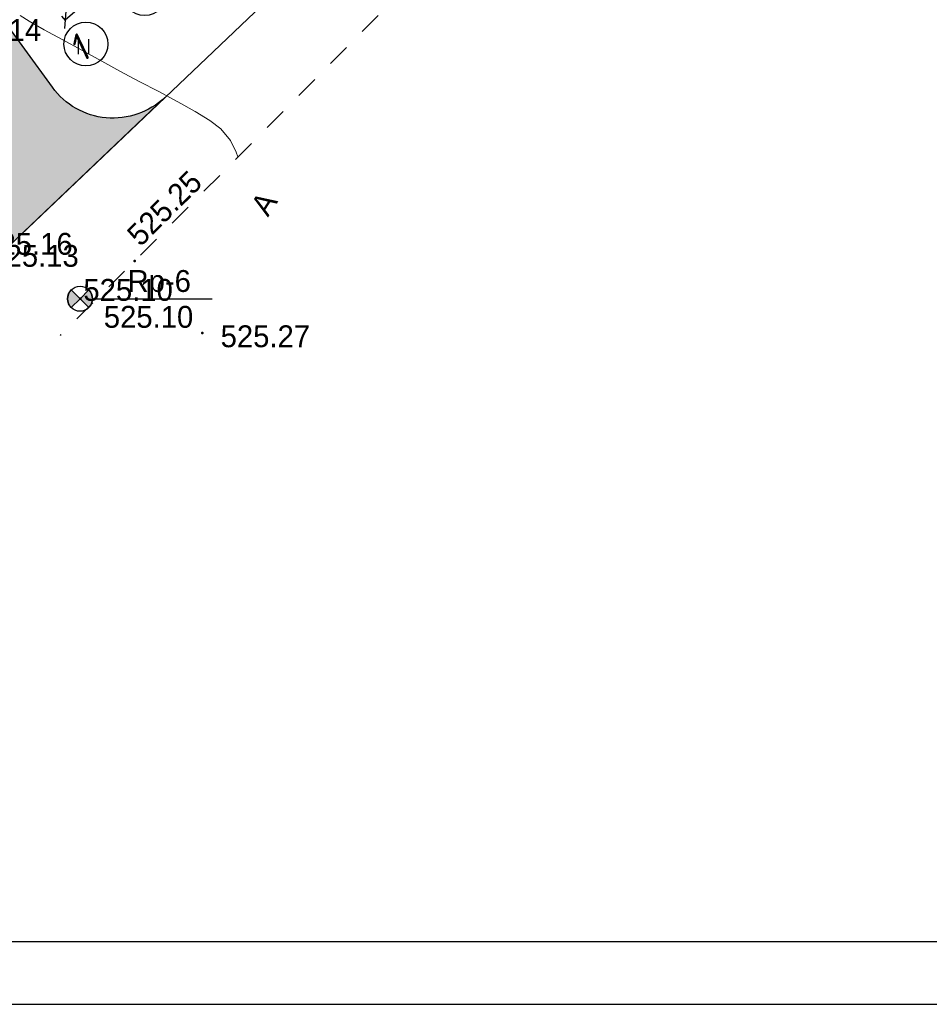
# Model space of a CAD drawing. Header units: millimetres. Extents: x -1999051 to 910003, y -179169 to 459591.
# Tile 385 of 656: x -222762 to -186367, y 85750 to 125149. Entities that reach past the tile are written whole.
import ezdxf

# ---------------------------------------------------------------- set-up
doc = ezdxf.new("R2010")
doc.units = ezdxf.units.MM
doc.linetypes.add('Д_ТРОТ_ТРУБА', pattern=[3, 1.5, -1.5])
doc.linetypes.add('ДОРОГИ_СТРОЯЩ', pattern=[9, 8, -1])
doc.layers.get('Defpoints').update_dxf_attribs({"lineweight": 30, "true_color": 0x00b0eb})
for name, color, linetype in [('(003) Пункты', 7, 'Continuous'), ('(004) Точки рельефа', 7, 'Continuous'), ('(004a) Точки рельефа (отк.)', 7, 'Continuous'), ('(022) Возд. Линии', 7, 'Continuous'), ('(025) Дорога', 7, 'Continuous'), ('(031) Горизонтали', 42, 'Continuous'), ('(036) Растительность', 7, 'Continuous')]:
    doc.layers.add(name, color=color, linetype=linetype)
doc.styles.add('BM-431', font='txt')
doc.styles.add('D-431', font='txt')
doc.styles.add('FAYZXON', font='GOTHICB.TTF')
doc.styles.add('S', font='txtwr', dxfattribs={"oblique": 15})
doc.styles.get("Standard").update_dxf_attribs({"font": 'isocpeui.ttf'})
doc.dimstyles.new('MAGENTA genplan dimension', dxfattribs={"dimtxt": 1000, "dimasz": 500, "dimexe": 200, "dimexo": 300, "dimgap": 100, "dimtad": 1, "dimdec": 1, "dimlfac": 0.001, "dimzin": 1, "dimtxsty": 'FAYZXON', "dimblk": 'OBLIQUE', "dimcen": 0, "dimclrd": 142, "dimclre": 142, "dimclrt": 6, "dimadec": 0, "dimazin": 0, "dimtfac": 1, "dimtdec": 1, "dimtmove": 0, "dimatfit": 3, "dimldrblk": 'OBLIQUE', "dimfxl": 1, "dimtfill": 1, "dimlwd": 30, "dimlwe": 30, "dimarcsym": 0})

# ---------------------------------------------------------------- blocks, each defined once
blk = doc.blocks.new('_Oblique')
at = {"color": 0, "linetype": 'ByBlock', "lineweight": -2}
blk.add_line((-0.5, -0.5), (0.5, 0.5), dxfattribs=at)
blk = doc.blocks.new('*D800')
at = {"color": 142, "lineweight": 30, "transparency": 16777216}
for p, q in [((1989122.560620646, -731441.3966196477), (1989122.560620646, -731184.5261462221)), ((1992222.560620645, -731441.3966196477), (1992222.560620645, -731184.5261462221)), ((1989122.560620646, -731384.5261462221), (1992222.560620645, -731384.5261462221))]:
    blk.add_line(p, q, dxfattribs=at)
at = {"layer": 'Defpoints', "color": 0, "transparency": 16777216}
for p in [(1992222.560620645, -731384.5261462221), (1989122.560620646, -731741.3966196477), (1992222.560620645, -731741.3966196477)]:
    blk.add_point(p, dxfattribs=at)
at = {"color": 142, "lineweight": 30, "transparency": 16777216, "xscale": 500, "yscale": 500, "zscale": 500, "rotation": 180}
blk.add_blockref('_Oblique', (1989122.560620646, -731384.5261462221), dxfattribs=at)
at = {"color": 142, "lineweight": 30, "transparency": 16777216, "xscale": 500, "yscale": 500, "zscale": 500}
blk.add_blockref('_Oblique', (1992222.560620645, -731384.5261462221), dxfattribs=at)
at = {"color": 6, "transparency": 16777216, "insert": (1990672.560620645, -730689.3527947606), "char_height": 1000, "attachment_point": 5, "style": 'FAYZXON'}
blk.add_mtext('3,1', dxfattribs=at)
blk = doc.blocks.new('*D801')
at = {"color": 142, "lineweight": 30, "transparency": 16777216}
for p, q in [((1986355.957183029, -727461.2795920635), (1986355.957183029, -724361.2795920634)), ((1986433.383746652, -724361.2795920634), (1986555.957183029, -724361.2795920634)), ((1986433.383746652, -727461.2795920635), (1986555.957183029, -727461.2795920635))]:
    blk.add_line(p, q, dxfattribs=at)
at = {"layer": 'Defpoints', "color": 0, "transparency": 16777216}
for p in [(1986133.383746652, -724361.2795920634), (1986355.957183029, -724361.2795920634), (1986133.383746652, -727461.2795920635)]:
    blk.add_point(p, dxfattribs=at)
at = {"color": 142, "lineweight": 30, "transparency": 16777216, "xscale": 500, "yscale": 500, "zscale": 500}
for p, rotation in [((1986355.957183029, -724361.2795920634), 90), ((1986355.957183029, -727461.2795920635), 270)]:
    blk.add_blockref('_Oblique', p, dxfattribs=dict(at, rotation=rotation))
at = {"color": 6, "transparency": 16777216, "insert": (1985660.783831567, -725911.2795920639), "char_height": 1000, "attachment_point": 5, "rotation": 90, "style": 'FAYZXON'}
blk.add_mtext('3,1', dxfattribs=at)
blk = doc.blocks.new('I04010')
for p, q in [((-0.4122729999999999, 0.0071460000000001), (-0.4122729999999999, 1.207145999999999)), ((0.3877269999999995, 1.207145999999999), (0.3877269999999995, 0.0071460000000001))]:
    blk.add_line(p, q)
blk = doc.blocks.new('I00110-flat-6')
h = blk.add_hatch(color=7)
edge = h.paths.add_edge_path()
edge.add_line((0.353553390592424, 0.3535533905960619), (0, 0))
edge.add_line((0, 0), (0.353553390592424, -0.3535533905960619))
edge.add_arc((0, 0), 0.4999999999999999, 315, 404.9999999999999)
edge = h.paths.add_edge_path()
edge.add_line((-0.353553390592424, -0.3535533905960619), (0, 0))
edge.add_line((0, 0), (-0.353553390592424, 0.3535533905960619))
edge.add_arc((0, 0), 0.4999999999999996, 134.9999999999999, 225)
at = {"layer": '(003) Пункты'}
blk.add_circle((0, 0), 0.5, dxfattribs=at)
at = {"color": 7}
for points in [[(0, 0), (-0.353553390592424, 0.3535533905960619, 0.4142135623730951), (-0.353553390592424, -0.3535533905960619)], [(0, 0), (0.353553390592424, -0.3535533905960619, 0.4142135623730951), (0.353553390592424, 0.3535533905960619)]]:
    blk.add_lwpolyline(points, format="xyb", close=True, dxfattribs=at)
blk.add_lwpolyline([(0.007560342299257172, 0), (0.007560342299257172, 0)], dxfattribs=at)
at = {"color": 4, "linetype": 'Continuous', "style": 'S', "oblique": 15}
blk.add_attdef('G', (0.6919139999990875, 0.1113044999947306), '', height=1, dxfattribs=at)
at = {"color": 4, "style": 'S', "oblique": 15}
blk.add_attdef('Z', (0.7382355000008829, -1.150486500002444), '', height=1, dxfattribs=at)
blk = doc.blocks.new('A$C05d28b1e')
at = {"layer": '(003) Пункты', "ltscale": 600}
blk.add_line((-74785.56034230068, -149802.0000000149), (-70003.06887965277, -149802.0000000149), dxfattribs=at)
at = {"layer": '(004) Точки рельефа', "color": 7, "linetype": 'ByBlock', "lineweight": -2}
for p in [(-73097, -148290), (-75278, -149802), (-70398, -151170)]:
    blk.add_point(p, dxfattribs=at)
at = {"layer": '(025) Дорога', "linetype": 'Д_ТРОТ_ТРУБА', "ltscale": 600, "flags": 128}
blk.add_lwpolyline([(150814.9999999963, 142076), (135920.9999999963, 113311), (125551.9999999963, 93370), (117382.9586008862, 77820.84055568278), (104208.3390505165, 56332.61749331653), (99627, 49152), (88707.99999999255, 25275), (72216.99999999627, 300), (60108.99999998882, -13961.0000000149), (40975.99999999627, -33812), (21854.99999999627, -53057), (7524.999999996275, -67385.0000000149), (-21145.00000000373, -96032), (-41237, -115998), (-56020.00000000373, -131074), (-73097, -148290), (-76079.31039717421, -151265.714396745)], dxfattribs=at)
at = {"layer": '(031) Горизонтали', "color": 42, "linetype": 'Continuous', "lineweight": 0, "ltscale": 600}
blk.add_lwpolyline([(-68966.85128554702, -144126.2335147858), (-69043.81785961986, -143938.9244569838), (-69272.59543706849, -143468.7422486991), (-69651.56585365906, -143006.7560975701), (-70089.32291550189, -142669.5387463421), (-70676.12553464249, -142303.2023625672), (-71371.02145174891, -141915.2764086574), (-72133.05840750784, -141513.2903471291), (-72921.28414257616, -141104.7736404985), (-73694.74639764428, -140697.2557511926), (-74412.49291338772, -140298.2661417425), (-75212.83097310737, -139848.5707805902), (-76000.24030759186, -139422.8909859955), (-76721.1462752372, -139033.5814209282), (-77321.97423442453, -138692.9967482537), (-77680.17827652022, -138463.9132661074)], dxfattribs=at)
at = {"layer": '(022) Возд. Линии', "xscale": 1000, "yscale": 1000, "zscale": 1000}
blk.add_blockref('I00110-flat-6', (-75285.56034230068, -149802.0000000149), dxfattribs=at)
at = {"layer": '(036) Растительность', "linetype": 'Continuous', "xscale": 500, "yscale": 500, "zscale": 500}
blk.add_blockref('I04010', (-75145.11940570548, -140015.9769626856), dxfattribs=at)
at = {"layer": '(003) Пункты', "style": 'D-431'}
for s, p in [('Rp-6', (-73387.38433585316, -149527.2741586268)), ('525.10', (-74335.31627523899, -150960.9957661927))]:
    blk.add_text(s, height=875, dxfattribs=at).set_placement(p)
at = {"layer": '(004) Точки рельефа', "linetype": 'ByBlock', "char_height": 875, "attachment_point": 4, "style": 'D-431'}
for s, insert in [('525.14', (-80421.11854100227, -139053.0221511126)), ('525.16', (-79160.04803135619, -147607.5852050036)), ('525.27', (-69661.95563324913, -151307.5397943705))]:
    blk.add_mtext(s, dxfattribs=dict(at, insert=insert))
at = {"layer": '(004) Точки рельефа', "linetype": 'ByBlock', "insert": (-73174.3058600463, -147443.6592191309), "char_height": 875, "attachment_point": 4, "rotation": 44.9688050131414, "style": 'D-431'}
blk.add_mtext('525.25', dxfattribs=at)
at = {"layer": '(004a) Точки рельефа (отк.)', "linetype": 'ByBlock', "char_height": 875, "attachment_point": 4, "style": 'D-431'}
for s, insert in [('525.13', (-78916, -148088)), ('525.10', (-75153, -149452))]:
    blk.add_mtext(s, dxfattribs=dict(at, insert=insert))
at = {"layer": '(025) Дорога', "linetype": 'ДОРОГИ_СТРОЯЩ', "style": 'BM-431'}
blk.add_text('A', height=875, rotation=57.47377389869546, dxfattribs=at).set_placement((-67769.11124544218, -146556.2057024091))
blk = doc.blocks.new('A$C204b781e')
h = blk.add_hatch(color=1)
h.dxf.hatch_style = 1
h.paths.add_polyline_path([(-1749.99999988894, 1749.999999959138), (1750.000000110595, 1749.999999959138), (1750.000000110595, -1750.000000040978), (-1749.99999988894, -1750.000000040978)])
for p, q in [((-4299.176873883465, 1549.999999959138), (-4779.176873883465, 1549.999999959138)), ((-4299.176873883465, -1550.000000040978), (-4779.176873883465, -1550.000000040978))]:
    blk.add_line(p, q)
for points in [[(1750.000000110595, 1749.999999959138), (1750.000000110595, 2549.999999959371), (-1749.999999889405, 2549.999999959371), (-1749.999999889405, 1749.999999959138)], [(-1749.999999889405, -1750.000000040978), (-1749.999999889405, -2550.000000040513), (1750.000000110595, -2550.000000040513), (1750.000000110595, -1750.000000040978)]]:
    blk.add_lwpolyline(points)
at = {"ltscale": 0.2}
blk.add_lwpolyline([(-1749.99999988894, 1749.999999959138), (1750.000000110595, 1749.999999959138), (1750.000000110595, -1750.000000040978), (-1749.99999988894, -1750.000000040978)], close=True, dxfattribs=at)
at = {"color": 2, "ltscale": 0.2}
blk.add_lwpolyline([(-1549.99999988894, 1549.999999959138), (1550.000000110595, 1549.999999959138), (1550.000000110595, -1550.000000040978), (-1549.99999988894, -1550.000000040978)], close=True, dxfattribs=at)
for centre in [(-5769.447964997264, 1549.999999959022), (-5791.676873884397, -1550.000000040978), (-1549.999999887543, -6751.432757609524), (1550.000000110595, -6751.432757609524)]:
    blk.add_circle(centre, 877.5)
at = {"ltscale": 50}
for s, p in [('Б', (-6363.769135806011, 1129.489643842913)), ('А', (-6385.998044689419, -1970.510356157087)), ('1', (-2199.031473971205, -7262.01813840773)), ('2', (900.9685260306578, -7262.01813840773))]:
    blk.add_text(s, height=1080, dxfattribs=at).set_placement(p)
dim = blk.add_linear_dim(base=(-4316.603437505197, 1549.999999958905), p1=(-4539.176873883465, -1550.000000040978), p2=(-4539.176873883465, 1549.999999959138), angle=90, dimstyle='MAGENTA genplan dimension')
dim.commit()
dim.dimension.update_dxf_attribs({"geometry": '*D801', "text_midpoint": (-5011.776788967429, -4.156026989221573e-08), "insert": (-1990672.560620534, 725911.2795920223)})
dim = blk.add_linear_dim(base=(1550.000000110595, -5473.246554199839), p1=(-1549.99999988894, -5830.117027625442), p2=(1550.000000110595, -5830.117027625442), dimstyle='MAGENTA genplan dimension')
dim.commit()
dim.dimension.update_dxf_attribs({"geometry": '*D800', "text_midpoint": (1.108273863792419e-07, -4778.073202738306), "insert": (-1990672.560620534, 725911.2795920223)})

msp = doc.modelspace()

# ---------------------------------------------------------------- hatches: boundary and pattern name
at = {"true_color": 0x939598}
h = msp.add_hatch(color=252, dxfattribs=at)
h.dxf.hatch_style = 1
edge = h.paths.add_edge_path()
edge.add_line((-193517.7288580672, 260306.7881907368), (-192573.2735232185, 264177.1567633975))
edge.add_line((-192573.2735232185, 264177.1567633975), (-175747.2584832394, 274405.6347184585))
edge.add_line((-175747.2584832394, 274405.6347184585), (-178213.6611848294, 278698.647704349))
edge.add_line((-178213.6611848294, 278698.647704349), (-187085.1633252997, 294140.3571497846))
edge.add_line((-187085.1633252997, 294140.3571497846), (-216015.7465999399, 344496.8417513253))
edge.add_arc((-213414.483299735, 345991.3079580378), 2999.999999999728, 119.8780372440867, 209.8780372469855, ccw=False)
edge.add_line((-214908.9495063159, 348592.5712583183), (-210725.5073747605, 350996.0238008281))
edge.add_line((-210725.5073747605, 350996.0238008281), (-212761.207129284, 354439.6258034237))
edge.add_line((-212761.207129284, 354439.6258034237), (-217364.2582783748, 351795.1013570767))
edge.add_arc((-218858.7244848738, 354396.3646574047), 3000.00000000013, 228.6798708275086, 299.878037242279, ccw=False)
edge.add_arc((-225461.3801007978, 346886.0425060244), 7000.000000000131, 48.67987082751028, 120.054834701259)
edge.add_line((-228967.1802805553, 352944.8678954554), (-316058.4864470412, 302551.5112196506))
edge.add_line((-316058.4864470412, 302551.5112196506), (-341183.3320827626, 287283.4308808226))
edge.add_line((-341183.3320827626, 287283.4308808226), (-324578.7476101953, 259959.2609485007))
edge.add_line((-324578.7476101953, 259959.2609485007), (-324129.4056257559, 259219.8328248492))
edge.add_arc((-318147.3415499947, 262855.0645084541), 6999.999999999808, 211.2865698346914, 301.2865698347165)
edge.add_line((-314512.1098663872, 256873.0004326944), (-302594.0264153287, 264115.4829638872))
edge.add_arc((-301036.0699794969, 261551.7412171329), 3000.000000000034, 29.088455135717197, 121.28656983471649, ccw=False)
edge.add_line((-298414.45937986, 263010.2191442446), (-296696.1049311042, 259921.481116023))
edge.add_arc((-299317.7155307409, 258463.0031889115), 2999.999999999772, -60.91154486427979, 29.08845513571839, ccw=False)
edge.add_line((-297859.2376036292, 255841.3925892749), (-300480.8482032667, 254382.9146621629))
edge.add_line((-300480.8482032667, 254382.9146621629), (-282979.113077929, 222923.5874665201))
edge.add_line((-282979.113077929, 222923.5874665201), (-281039.9464657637, 224002.4020323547))
edge.add_arc((-279581.4685386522, 221380.791432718), 2999.999999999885, 15.949142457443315, 119.0884551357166, ccw=False)
edge.add_line((-276696.9505937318, 222205.1434360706), (-271061.2549782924, 202460.6360107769))
edge.add_line((-271061.2549782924, 202460.6360107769), (-250625.8950016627, 152331.8228185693))
edge.add_line((-250625.8950016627, 152331.8228185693), (-225370.4737484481, 117630.130727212))
edge.add_arc((-227796.0891294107, 115864.800723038), 2999.999999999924, -46.41797687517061, 36.046620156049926, ccw=False)
edge.add_line((-225727.9122390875, 113691.6361295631), (-216959.4995827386, 122036.4382099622))
edge.add_arc((-219027.707185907, 124209.5735739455), 2999.99999999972, 216.046620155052, 313.5828328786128, ccw=False)
edge.add_line((-221453.3225669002, 122444.2435698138), (-235857.6100146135, 142236.1584546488))
edge.add_arc((-233431.9946336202, 144001.4884587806), 2999.999999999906, 129.3937167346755, 216.0466201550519, ccw=False)
edge.add_line((-235335.931939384, 146319.8979859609), (-193899.4860735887, 180341.196669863))
edge.add_line((-193899.4860735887, 180341.196669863), (-192633.7664964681, 178799.428184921))
edge.add_line((-192633.7664964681, 178799.428184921), (-189536.5504717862, 181335.3285511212))
edge.add_line((-189536.5504717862, 181335.3285511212), (-207310.6605407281, 202978.7230032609))
edge.add_line((-207310.6605407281, 202978.7230032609), (-237449.9839613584, 178227.5383835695))
edge.add_line((-237449.9839613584, 178227.5383835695), (-235546.0466556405, 175909.1288564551))
edge.add_arc((-237864.4561828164, 174005.1915506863), 2999.999999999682, -50.60628326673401, 39.39371673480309, ccw=False)
edge.add_line((-235960.5188771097, 171686.7820234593), (-244859.1032887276, 164379.0365064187))
edge.add_arc((-246763.0405944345, 166697.4460336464), 3000.000000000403, 202.1786080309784, 309.39371673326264, ccw=False)
edge.add_line((-249541.0753674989, 165564.9608021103), (-265490.6026560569, 204689.8342995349))
edge.add_arc((-262712.5678829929, 205822.3195310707), 2999.999999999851, 165.4416731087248, 202.1786080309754, ccw=False)
edge.add_line((-265616.2446415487, 206576.4158656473), (-262864.0156312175, 217173.9788627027))
edge.add_arc((-259960.3388726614, 216419.8825281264), 3000.000000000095, 121.2865699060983, 165.4416731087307, ccw=False)
edge.add_line((-261518.2953116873, 218983.6242729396), (-193517.7288580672, 260306.7881907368))
edge = h.paths.add_edge_path(flags=16)
edge.add_line((-229199.5889696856, 168181.0970991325), (-225391.7149573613, 163544.2787744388))
edge.add_arc((-227710.1238853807, 161640.3407390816), 2999.999999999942, -50.60628326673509, 39.39373476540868, ccw=False)
edge.add_line((-225806.186579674, 159321.9312118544), (-237422.5449238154, 149782.2801070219))
edge.add_arc((-239326.4830218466, 152100.688983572), 3000.000000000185, 216.0466406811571, 309.39373631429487, ccw=False)
edge.add_line((-241752.0977704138, 150335.358110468), (-245288.7914352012, 155194.8792940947))
edge.add_arc((-242863.1760542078, 156960.2092982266), 2999.999999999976, 129.3937167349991, 216.046620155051, ccw=False)
edge.add_line((-244767.1133599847, 159278.6188253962), (-233421.9358026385, 168595.5693205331))
edge.add_arc((-231517.9984968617, 166277.1597933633), 3000.000000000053, 39.393716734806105, 129.3937167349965, ccw=False)
h.paths.add_polyline_path([(-272410.2184560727, 240448.6795247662), (-271404.4331502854, 244570.3777086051), (-241494.112794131, 262746.5361639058), (-230848.0771274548, 245227.6342410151), (-231853.8624332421, 241105.9360571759), (-255354.8284273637, 226824.66869944), (-262283.5016024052, 223784.3581834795)], flags=16)
edge = h.paths.add_edge_path(flags=16)
edge.add_line((-282010.5545668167, 245865.8727893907), (-293203.8254156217, 265985.7504758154))
edge.add_arc((-290582.2152184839, 267444.2291264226), 3000.000000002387, 120.5896556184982, 209.0884709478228, ccw=False)
edge.add_line((-292108.8732366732, 270026.7308777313), (-281485.663468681, 276306.6858494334))
edge.add_arc((-280150.6621473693, 273620.0947990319), 3000.000000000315, 30.589658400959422, 116.4233669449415, ccw=False)
edge.add_line((-277568.1604702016, 275146.7529426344), (-274337.9345413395, 269682.4832472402))
edge.add_line((-274337.9345413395, 269682.4832472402), (-270841.6404190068, 271709.1648652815))
edge.add_line((-270841.6404190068, 271709.1648652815), (-274104.9579327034, 277149.1784765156))
edge.add_arc((-271542.3210988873, 278708.9516837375), 2999.999999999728, 120.5896344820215, 211.3271806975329, ccw=False)
edge.add_line((-273068.9781643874, 281291.4539982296), (-260751.8339210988, 288563.5760731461))
edge.add_line((-260751.8339210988, 288563.5760731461), (-262829.2628578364, 291982.1513000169))
edge.add_line((-262829.2628578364, 291982.1513000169), (-275239.8407709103, 284645.5861592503))
edge.add_line((-275239.8407709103, 284645.5861592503), (-287386.7273702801, 277464.9032435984))
edge.add_line((-287386.7273702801, 277464.9032435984), (-293918.8203833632, 273603.4290856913))
edge.add_arc((-295445.4774487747, 276185.9314002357), 2999.999999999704, 209.0884551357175, 300.5896344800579, ccw=False)
edge.add_line((-298067.0880484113, 274727.4534731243), (-310779.1511655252, 297577.3566438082))
edge.add_arc((-308157.5405658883, 299035.8345709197), 3000.000000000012, 120.0548210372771, 209.0884551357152, ccw=False)
edge.add_line((-309660.0257379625, 301632.4743818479), (-292757.8443399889, 311412.5281341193))
edge.add_line((-292757.8443399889, 311412.5281341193), (-272152.802444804, 323335.1559037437))
edge.add_arc((-270650.3172727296, 320738.5160928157), 2999.999999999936, 31.28656990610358, 120.0548210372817, ccw=False)
edge.add_line((-268086.5755279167, 322296.4725318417), (-264814.7707046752, 316912.4563962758))
edge.add_line((-264814.7707046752, 316912.4563962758), (-255841.674597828, 322365.303932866))
edge.add_line((-255841.674597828, 322365.303932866), (-258929.2391972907, 327446.1380660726))
edge.add_arc((-256365.4974524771, 329004.0945050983), 3000.000000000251, 120.05482103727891, 211.2865699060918, ccw=False)
edge.add_line((-257867.9826245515, 331600.7343160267), (-230678.5556238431, 347333.2632304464))
edge.add_line((-230678.5556238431, 347333.2632304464), (-226963.8652730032, 349482.6823171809))
edge.add_arc((-225461.3801009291, 346886.0425062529), 2999.999999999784, 29.878058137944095, 120.05482103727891, ccw=False)
edge.add_line((-222860.1173456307, 348380.5096614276), (-217850.0761299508, 339660.0472710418))
edge.add_line((-217850.0761299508, 339660.0472710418), (-214365.7994331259, 333595.3259275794))
edge.add_line((-214365.7994331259, 333595.3259275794), (-209908.4412585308, 325836.8619452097))
edge.add_arc((-212509.7041392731, 324342.3950083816), 2999.999999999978, -59.4103655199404, 29.878053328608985, ccw=False)
edge.add_line((-210983.0470738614, 321759.8926938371), (-219596.663592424, 316667.9171928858))
edge.add_line((-219596.663592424, 316667.9171928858), (-223669.3997700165, 314260.3021343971))
edge.add_line((-223669.3997700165, 314260.3021343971), (-234030.0648757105, 308135.5515400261))
edge.add_line((-234030.0648757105, 308135.5515400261), (-231952.6359389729, 304716.9763131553))
edge.add_line((-231952.6359389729, 304716.9763131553), (-222809.8248388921, 310121.7874086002))
edge.add_arc((-221283.1670402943, 307539.2855274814), 3000.000000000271, 30.60362582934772, 120.5896507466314, ccw=False)
edge.add_line((-218701.0376049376, 309066.5731818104), (-216233.6116594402, 304893.8236644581))
edge.add_line((-216233.6116594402, 304893.8236644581), (-212815.5422147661, 306970.945243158))
edge.add_line((-212815.5422147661, 306970.945243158), (-215257.3283063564, 311101.4853467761))
edge.add_arc((-212674.8259918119, 312628.1424121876), 2999.999999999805, 120.58963448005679, 210.5896344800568, ccw=False)
edge.add_line((-214201.4830572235, 315210.6447267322), (-209054.4239042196, 318253.3503141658))
edge.add_arc((-207527.7658922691, 315670.848559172), 2999.999999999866, 29.87805339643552, 120.58965548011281, ccw=False)
edge.add_line((-204926.5030132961, 317165.3154990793), (-198709.8716193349, 306344.6659410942))
edge.add_line((-198709.8716193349, 306344.6659410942), (-204394.4050598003, 303078.8131051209))
edge.add_line((-204394.4050598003, 303078.8131051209), (-202316.5019489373, 299659.4575868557))
edge.add_line((-202316.5019489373, 299659.4575868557), (-196717.2500106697, 302876.3148739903))
edge.add_line((-196717.2500106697, 302876.3148739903), (-194027.1559791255, 298193.9454445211))
edge.add_arc((-196628.4192794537, 296699.4792380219), 3000.000000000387, -59.90060343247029, 29.87803724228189, ccw=False)
edge.add_line((-195123.9144030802, 294104.0091308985), (-223646.9833220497, 277570.1657396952))
edge.add_line((-223646.9833220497, 277570.1657396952), (-221822.9757407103, 274568.6155923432))
edge.add_line((-221822.9757407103, 274568.6155923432), (-221439.5792865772, 274804.2258421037))
edge.add_line((-221439.5792865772, 274804.2258421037), (-209292.9350788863, 254815.9527206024))
edge.add_line((-209292.9350788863, 254815.9527206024), (-226299.0886528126, 244481.5083417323))
edge.add_line((-226299.0886528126, 244481.5083417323), (-238503.0807585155, 264564.1520094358))
edge.add_line((-238503.0807585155, 264564.1520094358), (-238118.5194967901, 264797.8454752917))
edge.add_line((-238118.5194967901, 264797.8454752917), (-239936.1353423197, 267788.8775109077))
edge.add_line((-239936.1353423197, 267788.8775109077), (-264397.9390109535, 252923.7201241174))
edge.add_line((-264397.9390109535, 252923.7201241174), (-277830.9873107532, 244760.6108184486))
edge.add_arc((-279388.944680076, 247324.3519979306), 2999.999999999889, 209.0884831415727, 301.28659069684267, ccw=False)
h.paths.add_polyline_path([(-218410.8953288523, 276559.8824427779), (-193835.2883576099, 290805.7817168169), (-183494.7711446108, 273789.6348093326), (-195629.815403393, 266415.3076646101), (-196574.2707382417, 262544.9390919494), (-206301.9030432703, 256633.5685661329)], flags=16)

# ---------------------------------------------------------------- block references
at = {"rotation": 40.65906120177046}
msp.add_blockref('A$C204b781e', (-223336.7432859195, 130306.441149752), dxfattribs=at)

# ---------------------------------------------------------------- next in the draw order: block references
at = {"color": 5, "lineweight": 50}
msp.add_blockref('A$C05d28b1e', (-145060.5645979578, 263782.5755815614), dxfattribs=at)

# ---------------------------------------------------------------- next in the draw order: linework, layer by layer
msp.add_lwpolyline([(-359285.2631605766, 85750.24908315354), (61214.73683942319, 85750.24908315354), (61214.73683942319, 382750.2490831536), (-359285.2631605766, 382750.2490831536)], close=True)
for points in [[(58714.73683942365, 88250.24908315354), (-349285.2631605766, 88250.24908315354), (-349285.2631605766, 380250.2490831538), (58714.73683942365, 380250.2490831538), (58714.73683942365, 88250.24908315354)], [(-231817.8873557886, 107895.8736555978), (-202352.6081171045, 135937.6564883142)], [(-221761.2607010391, 117466.6548587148), (-217291.7855781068, 121720.2052750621)]]:
    msp.add_lwpolyline(points)
for points in [[(-276696.9505937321, 222205.1434360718), (-271061.2549782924, 202460.6360107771), (-250625.8950016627, 152331.8228185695), (-225370.4737484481, 117630.1307272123, -0.3761970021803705), (-225727.9122390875, 113691.6361295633), (-216959.4995828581, 122036.4382098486, -0.4532845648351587), (-221453.3225669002, 122444.243569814), (-235857.6100146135, 142236.158454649, -0.3972050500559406), (-235335.9319393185, 146319.897986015), (-193899.4860735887, 180341.1966698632), (-192633.7664964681, 178799.4281849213), (-189536.5504717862, 181335.3285511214), (-207310.6605407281, 202978.7230032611), (-237449.9839613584, 178227.5383835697), (-235546.0466556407, 175909.1288564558, -0.4142135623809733), (-235960.5188771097, 171686.7820234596), (-244859.1032887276, 164379.036506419, -0.5052190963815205), (-249541.0753674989, 165564.9608021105), (-265490.6026560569, 204689.8342995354, -0.1616822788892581)], [(-276696.9505937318, 222205.1434360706), (-271061.2549782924, 202460.6360107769), (-250625.8950016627, 152331.8228185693), (-225370.4737484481, 117630.130727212, -0.3761970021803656), (-225727.9122390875, 113691.6361295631), (-216959.4995827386, 122036.4382099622, -0.4532845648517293), (-221453.3225669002, 122444.2435698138), (-235857.6100146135, 142236.1584546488, -0.3972050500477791), (-235335.931939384, 146319.8979859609), (-193899.4860735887, 180341.196669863), (-192633.7664964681, 178799.428184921), (-189536.5504717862, 181335.3285511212), (-207310.6605407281, 202978.7230032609), (-237449.9839613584, 178227.5383835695), (-235546.0466556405, 175909.1288564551, -0.4142135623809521), (-235960.5188771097, 171686.7820234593), (-244859.1032887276, 164379.0365064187, -0.505219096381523), (-249541.0753674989, 165564.9608021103), (-265490.6026560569, 204689.8342995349, -0.1616822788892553)]]:
    msp.add_lwpolyline(points, format="xyb")

doc.saveas('drawing.dxf')
